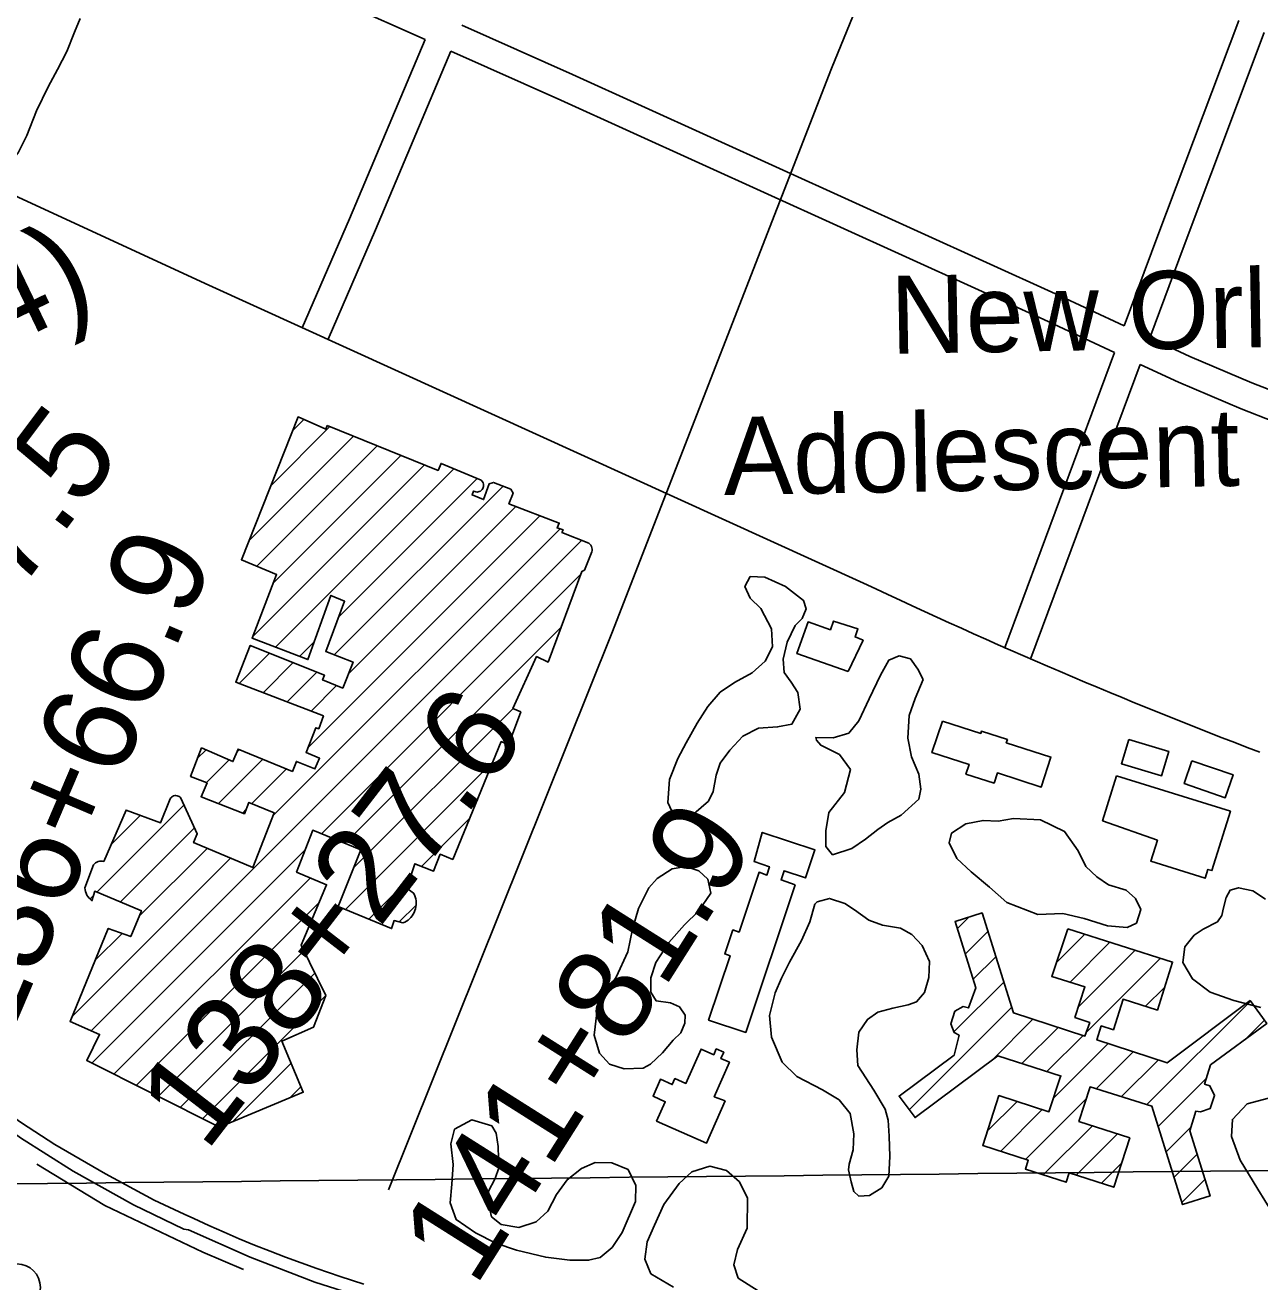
# Model space of a CAD drawing. Extents: x 3651524 to 3689615, y 505651 to 531377.
# Drawn here: x 3662443 to 3663757, y 517089 to 518426 of the extents above; entities that cross this region are included whole.
import ezdxf

# ---------------------------------------------------------------- set-up
doc = ezdxf.new("R2010")
doc.units = 0
for name, color, linetype in [('V-BLDG-IDEN', 7, 'Continuous'), ('V-BLDG-OTLN', 7, 'Continuous'), ('V-CHAN-NAID', 7, 'Continuous'), ('V-GRID-MAJR', 7, 'Continuous'), ('V-RAIL-TRAK', 7, 'Continuous'), ('V-ROAD-CNTR', 7, 'Continuous'), ('V-SITE-VEGE', 7, 'Continuous'), ('V-SURV-IDEN', 7, 'Continuous'), ('V-SURV-LINE', 7, 'Continuous'), ('V-TOPO-SHOR', 7, 'Continuous')]:
    doc.layers.add(name, color=color, linetype=linetype)

msp = doc.modelspace()

# ---------------------------------------------------------------- linework, layer by layer
at = {"layer": 'V-BLDG-OTLN'}
for p, q in [((3662727.717, 517994.873), (3662739.562, 518006.718)), ((3662681.03, 517877.475), (3662792.441, 517988.886)), ((3662704.374, 517936.174), (3662767.278, 517999.078)), ((3662689.401, 517850.491), (3662817.604, 517978.693)), ((3662707.212, 517832.946), (3662842.767, 517968.501)), ((3662684.998, 517775.377), (3662867.93, 517958.308)), ((3662709.357, 517764.38), (3662899.168, 517954.191)), ((3662771.868, 517756.18), (3662951.494, 517935.807)), ((3662776.496, 517796.164), (3662924.113, 517943.781)), ((3662786.897, 517735.855), (3662965.158, 517914.115)), ((3662744.09, 517657.692), (3662990.705, 517904.307)), ((3662706.882, 517585.129), (3663012.132, 517890.378)), ((3662513.174, 517356.066), (3663035.257, 517878.149)), ((3662758.195, 517565.731), (3663034.066, 517841.602)), ((3662783.287, 517555.468), (3663013.059, 517785.239)), ((3662734.867, 517754.535), (3662750.821, 517770.489)), ((3662670.681, 517725.704), (3662702.949, 517757.972)), ((3662696.206, 517715.874), (3662728.195, 517747.863)), ((3662721.731, 517706.044), (3662753.441, 517737.754)), ((3662747.257, 517696.214), (3662774.459, 517723.416)), ((3662792.545, 517529.37), (3662962.111, 517698.936)), ((3662626.526, 517646.194), (3662635.466, 517655.134)), ((3662668.1, 517652.412), (3662670.967, 517655.28)), ((3662635.912, 517620.225), (3662660.023, 517644.336)), ((3662648.843, 517597.8), (3662696.045, 517645.003)), ((3662783.736, 517485.206), (3662940.78, 517642.25)), ((3662684.194, 517597.796), (3662721.124, 517634.726)), ((3662519.365, 517503.678), (3662612.041, 517596.353)), ((3662674.201, 517587.803), (3662678.22, 517591.822)), ((3662534.316, 517553.984), (3662565.681, 517585.349)), ((3662864.879, 517530.994), (3662916.048, 517582.163)), ((3662544.295, 517493.253), (3662623.169, 517572.126)), ((3662514.004, 517321.54), (3662740.924, 517548.46)), ((3662564.241, 517477.843), (3662636.601, 517550.203)), ((3662493.027, 517371.274), (3662661.488, 517539.735)), ((3662537.521, 517309.701), (3662746.585, 517518.765)), ((3662808.713, 517474.828), (3662852.688, 517518.803)), ((3662511.952, 517496.264), (3662515.697, 517500.01)), ((3662561.038, 517297.863), (3662755.843, 517492.668)), ((3662841.104, 517471.863), (3662859.075, 517489.834)), ((3663435, 517464.719), (3663447.311, 517477.029)), ((3662517.587, 517431.189), (3662546.093, 517459.695)), ((3663443.418, 517437.781), (3663467.418, 517461.781)), ((3663540.324, 517428.621), (3663570.489, 517458.786)), ((3662584.555, 517286.025), (3662739.699, 517441.169)), ((3663554.825, 517407.766), (3663597.346, 517450.288)), ((3663563.572, 517381.158), (3663624.203, 517441.789)), ((3663451.835, 517410.843), (3663475.836, 517434.844)), ((3663572.093, 517354.324), (3663651.059, 517433.291)), ((3662608.072, 517274.187), (3662751.294, 517417.408)), ((3663431.103, 517354.756), (3663484.255, 517407.907)), ((3663635.219, 517382.095), (3663655.375, 517402.251)), ((3662631.59, 517262.349), (3662762.784, 517393.544)), ((3663636.719, 517277.529), (3663746.831, 517387.641)), ((3663383.685, 517271.982), (3663492.673, 517380.97)), ((3663471.461, 517324.403), (3663515.31, 517368.252)), ((3663741.529, 517346.984), (3663761.821, 517367.275)), ((3663503.477, 517321.063), (3663542.018, 517359.604)), ((3663530.299, 517312.531), (3663568.725, 517350.956)), ((3663536.96, 517283.836), (3663595.506, 517342.382)), ((3663582.736, 517294.257), (3663622.121, 517333.641)), ((3662663.76, 517259.164), (3662726.002, 517321.406)), ((3663609.728, 517285.893), (3663648.735, 517324.901)), ((3662724.364, 517284.413), (3662736.46, 517296.508)), ((3663648.678, 517254.133), (3663699.953, 517305.407)), ((3663466.821, 517249.052), (3663498.535, 517280.766)), ((3663507.524, 517219.045), (3663572.043, 517283.563)), ((3663480.801, 517227.677), (3663525.258, 517272.134)), ((3663702.861, 517272.96), (3663704.334, 517274.433)), ((3663526.403, 517202.568), (3663578.674, 517254.839)), ((3663657.09, 517227.189), (3663683.376, 517253.475)), ((3663561.469, 517202.279), (3663605.398, 517246.208)), ((3663588.193, 517193.647), (3663609.552, 517215.006)), ((3663665.502, 517200.246), (3663689.982, 517224.725)), ((3663673.915, 517173.303), (3663698.393, 517197.782))]:
    msp.add_line(p, q, dxfattribs=at)
for points in [[(3662506.579, 517508.173), (3662515.675, 517532.792), (3662516.735, 517533.89), (3662517.944, 517534.83), (3662519.273, 517535.589), (3662520.692, 517536.155), (3662522.173, 517536.511), (3662523.68, 517536.65), (3662525.181, 517536.57), (3662526.644, 517536.269), (3662550.333, 517590.967), (3662587.064, 517577.522), (3662597.334, 517602.921), (3662598.02, 517603.939), (3662598.881, 517604.816), (3662599.886, 517605.522), (3662601.004, 517606.036), (3662602.194, 517606.338), (3662603.421, 517606.417), (3662604.642, 517606.274), (3662605.815, 517605.909), (3662606.905, 517605.34), (3662607.871, 517604.58), (3662608.684, 517603.661), (3662626.15, 517565.636), (3662622.201, 517556.26), (3662685.103, 517529.802), (3662708.021, 517588.022), (3662681.061, 517599.081), (3662676.32, 517586.968), (3662630.213, 517605.144), (3662636.529, 517619.989), (3662618.947, 517626.709), (3662630.801, 517657.185), (3662664.009, 517642.583), (3662669.537, 517655.866), (3662727.362, 517632.169), (3662731.706, 517642.716), (3662751.242, 517634.817), (3662756.308, 517646.169), (3662741.915, 517652.069), (3662752.192, 517678.64), (3662755.317, 517677.454), (3662760.456, 517691.131), (3662667.067, 517727.096), (3662682.476, 517766.17), (3662761.404, 517734.565), (3662759.427, 517729.486), (3662780.876, 517720.825), (3662791.978, 517748.536), (3662762.85, 517759.608), (3662782.832, 517813.138), (3662768.377, 517819.454), (3662743.857, 517751.066), (3662684.462, 517773.987), (3662710.546, 517841.587), (3662673.039, 517857.381), (3662733.485, 518009.376), (3662762.981, 517996.473), (3662764.365, 518000.258)], [(3662764.365, 518000.258), (3662882.363, 517952.462), (3662885.523, 517959.886), (3662928.109, 517942.113), (3662929.012, 517941.261), (3662929.753, 517940.266), (3662930.311, 517939.154), (3662930.665, 517937.962), (3662930.8, 517936.727), (3662930.72, 517935.486), (3662930.423, 517934.28), (3662929.923, 517933.143), (3662929.229, 517932.111), (3662928.369, 517931.218), (3662927.361, 517930.487), (3662926.243, 517929.944), (3662925.047, 517929.606), (3662923.81, 517929.483), (3662922.571, 517929.579), (3662921.369, 517929.889), (3662920.236, 517930.405), (3662918.563, 517926.424), (3662930.798, 517921.383), (3662936.702, 517938.169), (3662941.405, 517939.715), (3662959.767, 517932.602), (3662962.1, 517928.289), (3662957.754, 517916.958), (3663011.286, 517896.406), (3663008.966, 517891.352), (3663015.421, 517889.367), (3663014.137, 517886.418), (3663042.901, 517875.156), (3663043.999, 517874.136), (3663044.91, 517872.948), (3663045.609, 517871.623), (3663046.078, 517870.2), (3663046.301, 517868.721), (3663046.274, 517867.224), (3663045.998, 517865.752), (3663038.097, 517846.216), (3663035.352, 517845.052), (3662999.377, 517748.532), (3662987.122, 517754.248), (3662962.016, 517698.977), (3662970.331, 517695.421), (3662957.172, 517660.255), (3662949.633, 517663.759), (3662898.026, 517538.377), (3662884.728, 517543.917), (3662877.618, 517525.943), (3662857.691, 517533.844), (3662848.982, 517507.659), (3662856.398, 517502.545), (3662857.328, 517500.622), (3662858.073, 517498.617), (3662858.628, 517496.548), (3662858.989, 517494.431), (3662859.149, 517492.295), (3662859.11, 517490.148), (3662858.87, 517488.022), (3662858.434, 517485.927), (3662857.801, 517483.888), (3662856.982, 517481.924), (3662855.982, 517480.054), (3662854.813, 517478.292), (3662853.486, 517476.658), (3662852.007, 517475.167), (3662850.4, 517473.836), (3662848.671, 517472.671), (3662846.842, 517471.686), (3662844.927, 517470.891), (3662835.548, 517473.275), (3662832.83, 517464.806), (3662776.125, 517488.369), (3662800.222, 517548.541), (3662749.038, 517569.476), (3662731.87, 517525.011), (3662763.689, 517511.505), (3662736.836, 517447.038), (3662762.852, 517393.72), (3662749.808, 517359.726), (3662716.1, 517344.982), (3662738.982, 517290.503), (3662649.62, 517253.273), (3662508.623, 517324.248), (3662522.269, 517352.115), (3662490.781, 517365.794), (3662531.46, 517465.034), (3662555.299, 517456.336), (3662566.745, 517483.865), (3662517.133, 517504.611), (3662513.962, 517494.449), (3662512.437, 517495.752), (3662511.056, 517497.21), (3662509.84, 517498.803), (3662508.797, 517500.517), (3662507.941, 517502.334), (3662507.282, 517504.228), (3662506.827, 517506.18), (3662506.579, 517508.173)]]:
    msp.add_lwpolyline(points, dxfattribs=at)
for points in [[(3663318.626, 517738.511), (3663264.249, 517757.519), (3663276.042, 517791.253), (3663299.88, 517782.918), (3663303.065, 517792.024), (3663329.101, 517783.905), (3663326.107, 517775.304), (3663334.645, 517771.621)], [(3663419.092, 517685.64), (3663459.782, 517672.562), (3663460.538, 517674.913), (3663488.143, 517666.039), (3663487.025, 517662.559), (3663534.536, 517647.285), (3663524.282, 517615.384), (3663477.479, 517630.43), (3663474.016, 517619.654), (3663444.068, 517629.279), (3663447.347, 517639.478), (3663407.916, 517652.155)], [(3663617.224, 517666.09), (3663659.872, 517653.394), (3663652.153, 517627.469), (3663609.505, 517640.164)], [(3663684.511, 517643.509), (3663728.326, 517628.458), (3663719.958, 517604.099), (3663676.27, 517619.109)], [(3663604.15, 517627.36), (3663725.436, 517589.689), (3663705.798, 517526.466), (3663701.6, 517527.768), (3663698.685, 517518.4), (3663640.799, 517536.402), (3663647.786, 517558.881), (3663589.476, 517579.627)], [(3663262.381, 517511.435), (3663209.697, 517354.192), (3663170.203, 517367.424), (3663193.134, 517435.866), (3663187.48, 517437.76), (3663196.055, 517463.356), (3663202.682, 517461.136), (3663224.006, 517524.778), (3663232.286, 517521.685), (3663234.987, 517530.666), (3663218.61, 517536.273), (3663227.342, 517567.182), (3663283.279, 517548.561), (3663273.342, 517518.712), (3663250.55, 517526.392), (3663247.318, 517516.647)], [(3663552.339, 517464.53), (3663663.91, 517429.224), (3663647.743, 517378.131), (3663611.303, 517389.663), (3663600.985, 517357.057), (3663588.097, 517361.137), (3663583.434, 517346.346), (3663658.018, 517321.852), (3663746.457, 517388.15), (3663764.393, 517363.781), (3663704.416, 517319.718), (3663698.067, 517299.361), (3663703.756, 517297.386), (3663708.604, 517287.169), (3663703.977, 517273.368), (3663693.643, 517269.589), (3663688.552, 517270.392), (3663682.203, 517249.641), (3663703.887, 517180.186), (3663674.619, 517171.047), (3663641.872, 517275.932), (3663576.158, 517296.295), (3663564.263, 517259.494), (3663618.285, 517242.045), (3663601.287, 517189.418), (3663553.822, 517204.749), (3663550.594, 517194.753), (3663507.269, 517208.749), (3663510.304, 517218.147), (3663461.889, 517233.786), (3663479.095, 517287.046), (3663532.433, 517269.816), (3663544.518, 517307.241), (3663545.239, 517307.778), (3663477.905, 517329.198), (3663389.861, 517263.683), (3663372.92, 517286.448), (3663431.468, 517330.015), (3663436.834, 517351.302), (3663431.358, 517354.069), (3663427.866, 517363.486), (3663432.226, 517376.796), (3663441.262, 517381.856), (3663446.742, 517380.269), (3663454.662, 517401.796), (3663432.591, 517472.429), (3663461.287, 517481.397), (3663494.547, 517374.975), (3663570.681, 517350.323), (3663575.768, 517364.737), (3663559.995, 517370.211), (3663570.683, 517402.924), (3663535.337, 517413.717)], [(3663187.879, 517281.426), (3663168.126, 517236.463), (3663114.956, 517259.82), (3663124.055, 517280.536), (3663111.198, 517286.286), (3663118.989, 517304.468), (3663131.629, 517298.808), (3663134.41, 517305.085), (3663146.018, 517299.938), (3663162.191, 517336.501), (3663175.692, 517330.57), (3663178.377, 517336.667), (3663186.265, 517333.196), (3663183.325, 517326.511), (3663192.297, 517322.565), (3663176.191, 517285.881)]]:
    msp.add_lwpolyline(points, close=True, dxfattribs=at)
at = {"layer": 'V-GRID-MAJR'}
msp.add_spline([(3655702.37, 517123.07), (3660982.023, 517177.978), (3666261.669, 517233.653), (3671541.307, 517290.097), (3676820.936, 517347.309), (3682100.557, 517405.288), (3687380.17, 517464.035)], degree=3, dxfattribs=at)
at = {"layer": 'V-RAIL-TRAK'}
for points in [[(3662616.983, 517143.971), (3662611.99, 517144.88), (3662611.736, 517144.991), (3662558.459, 517170.732), (3662494.146, 517206.705), (3662438.086, 517241.943), (3662322.081, 517326.654), (3662238.799, 517391.896), (3662130.534, 517480.015), (3662042.781, 517550.099), (3662029.223, 517560.925), (3661925.543, 517641.289), (3661820.186, 517726.995), (3661734.688, 517800.541), (3661648.179, 517883.553), (3661563.522, 517971.254), (3661477.273, 518069.024), (3661405.57, 518154.724), (3661359.992, 518215.167), (3661301.784, 518295.905), (3661245.429, 518381.336), (3661187.44, 518474.472)], [(3662622.408, 517156.072), (3662612.131, 517160.981), (3662580.393, 517175.657), (3662528.339, 517203.738), (3662474.567, 517234.802), (3662438.956, 517257.868), (3662365.48, 517309.947), (3662260.672, 517393.28), (3662163.441, 517471.167), (3662063.851, 517549.096), (3662050.752, 517559.586), (3661971.861, 517622.756), (3661826.338, 517741.057), (3661724.575, 517829.651), (3661671.124, 517879.012), (3661602.092, 517948.726), (3661545.332, 518011.137), (3661496.698, 518065.726), (3661460.811, 518106.512), (3661412.325, 518169.365), (3661342.529, 518262.709), (3661299.292, 518321.929), (3661243.031, 518412.674), (3661202.3, 518480.115)], [(3662622.408, 517156.072), (3662638.473, 517148.743), (3662654.623, 517141.607), (3662670.858, 517134.665), (3662687.174, 517127.919), (3662703.572, 517121.367), (3662720.046, 517115.014), (3662736.596, 517108.86), (3662753.218, 517102.902), (3662778.316, 517094.438), (3662803.48, 517086.162)], [(3662616.983, 517143.971), (3662682.398, 517115.129), (3662751.088, 517088.353), (3662849.361, 517057.201), (3662877.91, 517048.511), (3662987.509, 517015.152), (3663088.242, 516984.831), (3663198.019, 516951.68), (3663303.28, 516918.509), (3663440.197, 516876.453), (3663588.216, 516830.752), (3663641.81, 516814.312), (3663716.087, 516791.528), (3663791.734, 516769.711)]]:
    msp.add_lwpolyline(points, dxfattribs=at)
at = {"layer": 'V-ROAD-CNTR'}
for points in [[(3663301.041, 518380.368), (3663511.662, 518896.118), (3663766.875, 519532.093), (3664020.41, 520173.263), (3664817.741, 522182.033), (3665161.065, 522975.03)], [(3662529.659, 518562.063), (3662868.502, 518411)], [(3663734.405, 518431.542), (3663648.274, 518202.522), (3663612.548, 518106.329)], [(3662907.553, 518426.436), (3663025.337, 518373.926), (3663539.403, 518140.521), (3663612.548, 518106.329)], [(3663761.537, 518418.461), (3663676.376, 518192.02), (3663639.817, 518093.583)], [(3662868.503, 518411), (3662788.206, 518220.315), (3662737.907, 518104.152)], [(3662895.91, 518398.783), (3662815.796, 518208.533), (3662765.437, 518092.232)], [(3662895.908, 518398.782), (3663013.027, 518346.568), (3663526.849, 518113.273), (3663602.069, 518078.112)], [(3662829.523, 517186.838), (3663067.374, 517779.369), (3663301.041, 518380.368)], [(3663335.068, 517832.445), (3662638.554, 518149.72), (3662389.852, 518264.353), (3662343.5, 518323.933)], [(3663639.817, 518093.583), (3663682.328, 518073.711), (3663748.354, 518045.666), (3663815.954, 518019.299), (3663896.135, 517991.52), (3664032.999, 517943.766), (3664142.484, 517905.312), (3664248.787, 517874.898)], [(3663602.069, 518078.112), (3663485.065, 517763.071)], [(3663629.337, 518065.365), (3663513.189, 517752.627)], [(3663629.337, 518065.365), (3663670.108, 518046.307), (3663737.036, 518017.878), (3663805.59, 517991.141), (3663886.283, 517963.184), (3664023.087, 517915.45), (3664133.38, 517876.714), (3664239.515, 517846.347)]]:
    msp.add_lwpolyline(points, dxfattribs=at)
msp.add_arc((3665865.084, 523178.98), 5914.931, 244.6761775, 249.1187164, dxfattribs=at)
at = {"layer": 'V-SITE-VEGE'}
for points in [[(3662501.687, 518433.424), (3662495.43, 518419.129), (3662487.263, 518398.262), (3662477.32, 518379.232), (3662467.391, 518360.8), (3662454.937, 518335.21), (3662444.867, 518308.98), (3662435.536, 518290.535), (3662425.735, 518279.304), (3662417.25, 518274.653), (3662408.259, 518275.413), (3662398.721, 518279.181), (3662390.501, 518289.532), (3662386.513, 518301.607), (3662381.399, 518317.903), (3662367.862, 518333.148), (3662359.011, 518341.709), (3662350.19, 518352.068), (3662345.066, 518367.765), (3662344.099, 518380.987), (3662351.714, 518404.263), (3662360.989, 518419.707), (3662376.224, 518432.64)], [(3663757.78, 517380.715), (3663729.067, 517388.139), (3663704.02, 517397.118), (3663685.263, 517411.298), (3663674.875, 517428.581), (3663677.03, 517445.293), (3663687.006, 517457.798), (3663696.435, 517464.032), (3663711.618, 517471.813), (3663716.347, 517478.587), (3663717.947, 517486.943), (3663721.123, 517497.904), (3663725.334, 517505.727), (3663734.226, 517508.306), (3663749.367, 517505.113), (3663762.921, 517496.18)], [(3663769.638, 517163.128), (3663754.551, 517187.263), (3663735.824, 517218.219), (3663726.495, 517243.381), (3663727.611, 517261.698), (3663743.379, 517278.387), (3663771.15, 517285.61)], [(3663132.735, 517083.141), (3663108.753, 517097.34), (3663102.541, 517113.042), (3663104.7, 517131.322), (3663112.605, 517149.058), (3663122.62, 517170.968), (3663138.901, 517193.377), (3663152.535, 517205.865), (3663171.368, 517212.065), (3663189.116, 517207.295), (3663203.18, 517195.222), (3663211.476, 517177.945), (3663211.356, 517146.072), (3663200.817, 517123.12), (3663197.097, 517106.935), (3663201.746, 517092.808), (3663223.119, 517079.141)]]:
    msp.add_lwpolyline(points, dxfattribs=at)
for points in [[(3663170.226, 517600.318), (3663154.499, 517586.791), (3663142.987, 517582.656), (3663133.069, 517585.307), (3663126.851, 517598.916), (3663128.512, 517623.469), (3663137.478, 517645.905), (3663146.426, 517662.592), (3663157.999, 517683.451), (3663169.562, 517701.172), (3663182.684, 517716.276), (3663197.878, 517726.67), (3663216.727, 517737.049), (3663230.363, 517749.54), (3663238.256, 517764.662), (3663237.285, 517784.002), (3663225.87, 517805.469), (3663214.415, 517816.485), (3663208.716, 517829.047), (3663214.503, 517839.478), (3663230.177, 517838.894), (3663252.086, 517828.883), (3663271.366, 517814.179), (3663273.944, 517805.286), (3663269.721, 517794.852), (3663262.381, 517787.563), (3663253.954, 517769.829), (3663249.702, 517751.555), (3663250.696, 517737.442), (3663257.97, 517726.965), (3663265.245, 517715.965), (3663267.79, 517698.188), (3663258.849, 517682.546), (3663243.681, 517679.467), (3663223.297, 517677.977), (3663206.545, 517669.68), (3663192.901, 517654.578), (3663182.399, 517641.029), (3663178.17, 517627.985), (3663174.969, 517610.753)], [(3663398.547, 517730.09), (3663390.107, 517709.743), (3663383.771, 517691.479), (3663382.112, 517667.448), (3663386.216, 517647.574), (3663393.984, 517629.257), (3663396.011, 517613.051), (3663393.884, 517602.606), (3663375.007, 517585.436), (3663360.87, 517577.649), (3663350.39, 517570.375), (3663337.287, 517559.973), (3663322.619, 517550.099), (3663302.215, 517543.384), (3663294.932, 517552.295), (3663294.996, 517569.017), (3663298.203, 517588.336), (3663315.007, 517609.698), (3663321.37, 517634.235), (3663309.412, 517649.956), (3663289.591, 517659.96), (3663284.909, 517665.203), (3663284.399, 517668.341), (3663302.684, 517667.751), (3663319.426, 517672.91), (3663329.927, 517685.933), (3663340.99, 517709.407), (3663353.1, 517734.444), (3663362.049, 517750.609), (3663373.039, 517755.268), (3663385.044, 517752.088), (3663392.841, 517741.086)], [(3663494.655, 517581.848), (3663523.393, 517580.692), (3663548.95, 517568.054), (3663563.503, 517547.619), (3663571.799, 517530.869), (3663583.254, 517519.85), (3663595.763, 517511.443), (3663614.553, 517505.623), (3663624.447, 517496.704), (3663630.151, 517485.186), (3663625.391, 517470.571), (3663615.448, 517465.906), (3663594.553, 517467.555), (3663570.024, 517475.485), (3663547.051, 517480.797), (3663520.397, 517479.853), (3663487.524, 517492.518), (3663469.297, 517508.785), (3663449.503, 517525.061), (3663434.401, 517539.227), (3663426.105, 517555.979), (3663428.755, 517566.418), (3663443.949, 517576.291), (3663462.252, 517579.879), (3663478.447, 517579.296)], [(3663132.686, 517345.981), (3663121.137, 517332.44), (3663108.552, 517320.469), (3663100.698, 517316.318), (3663080.314, 517315.349), (3663064.657, 517320.635), (3663054.251, 517332.17), (3663048.576, 517351.525), (3663051.278, 517375.032), (3663060.242, 517395.897), (3663071.803, 517413.098), (3663084.445, 517440.222), (3663089.239, 517464.241), (3663095.592, 517486.165), (3663106.649, 517508.068), (3663115.571, 517517.964), (3663131.287, 517528.356), (3663145.926, 517530.914), (3663160.016, 517526.156), (3663169.39, 517517.237), (3663172.468, 517502.594), (3663159.332, 517483.308), (3663144.646, 517468.734), (3663127.854, 517449.987), (3663114.186, 517428.614), (3663108.902, 517412.435), (3663108.843, 517397.282), (3663114.555, 517387.853), (3663129.7, 517385.709), (3663139.09, 517381.492), (3663145.328, 517372.587), (3663144.773, 517364.225), (3663140.552, 517353.79)], [(3663324.016, 517229.254), (3663324.606, 517246.496), (3663321.028, 517267.932), (3663309.066, 517282.608), (3663291.338, 517293.127), (3663264.221, 517307.34), (3663248.6, 517322.55), (3663237.205, 517349.244), (3663235.202, 517372.245), (3663241.041, 517396.26), (3663247.896, 517411.909), (3663256.319, 517429.122), (3663268.949, 517452.066), (3663277.907, 517471.886), (3663283.203, 517490.679), (3663285.825, 517493.282), (3663298.903, 517496.89), (3663315.083, 517491.604), (3663325.507, 517484.772), (3663340.619, 517473.742), (3663355.23, 517468.46), (3663374.552, 517465.251), (3663386.546, 517458.413), (3663397.476, 517446.876), (3663405.248, 517429.601), (3663404.66, 517412.883), (3663399.896, 517396.702), (3663391.5, 517386.806), (3663382.603, 517383.704), (3663366.391, 517380.107), (3663350.177, 517375.989), (3663339.173, 517368.192), (3663330.24, 517354.64), (3663328.077, 517335.836), (3663329.06, 517319.112), (3663346.204, 517292.92), (3663358.146, 517272.495), (3663361.238, 517260.987), (3663362.217, 517243.739), (3663363.182, 517222.311), (3663362.058, 517201.413), (3663354.693, 517188.902), (3663341.598, 517180.589), (3663330.101, 517180.112), (3663324.895, 517184.832), (3663321.798, 517195.296), (3663319.234, 517207.848), (3663319.779, 517214.115)], [(3662942.967, 517198.822), (3662935.598, 517184.74), (3662935.555, 517173.765), (3662939.156, 517158.075), (3662949.574, 517149.679), (3662968.373, 517146.469), (3662986.686, 517152.671), (3662999.271, 517164.119), (3663008.221, 517181.855), (3663019.775, 517197.485), (3663034.974, 517209.445), (3663049.629, 517215.661), (3663067.395, 517215.593), (3663084.613, 517208.212), (3663092.909, 517191.46), (3663092.322, 517174.218), (3663078.088, 517141.351), (3663067.576, 517125.193), (3663054.997, 517114.789), (3663042.443, 517111.7), (3663022.587, 517111.776), (3662996.993, 517115.01), (3662965.669, 517122.442), (3662943.752, 517129.842), (3662922.368, 517140.897), (3662901.52, 517155.083), (3662895.316, 517172.874), (3662896.961, 517192.723), (3662898.607, 517213.619), (3662896.076, 517235.576), (3662899.793, 517251.239), (3662918.121, 517261.098), (3662939.518, 517254.745), (3662944.194, 517246.893), (3662946.232, 517232.774), (3662946.705, 517220.23), (3662947.19, 517210.299)]]:
    msp.add_lwpolyline(points, close=True, dxfattribs=at)
at = {"layer": 'V-SURV-LINE'}
msp.add_circle((3662434.27, 517082.805), 25, dxfattribs=at)
at = {"layer": 'V-TOPO-SHOR'}
msp.add_lwpolyline([(3662455.426, 517213.98), (3662527.868, 517170.185), (3662632.093, 517120.515), (3662675.462, 517102.036)], dxfattribs=at)

# ---------------------------------------------------------------- texts
at = {"layer": 'V-BLDG-IDEN'}
for s, p in [('New Orleans', (3663364.358, 518076.49)), ('Adolescent Hospital', (3663186.674, 517926.151))]:
    msp.add_text(s, height=82.99983, rotation=1.0368, dxfattribs=at).set_placement(p)
at = {"layer": 'V-CHAN-NAID'}
msp.add_text('6-MILE POINT "102" (101.4)', height=100, rotation=25.641006, dxfattribs=at).set_placement((3660996.067, 517398.972))
at = {"layer": 'V-SURV-IDEN'}
for s, rotation, p in [('133+07.5', 53.123089, (3662210.177, 517520.979)), ('136+66.9', 66.959508, (3662424.988, 517343.985)), ('138+27.6', 52.345107, (3662635.366, 517225.78)), ('141+81.9', 57.691233, (3662921.741, 517081.985))]:
    msp.add_text(s, height=100, rotation=rotation, dxfattribs=at).set_placement(p)

doc.saveas('drawing.dxf')
